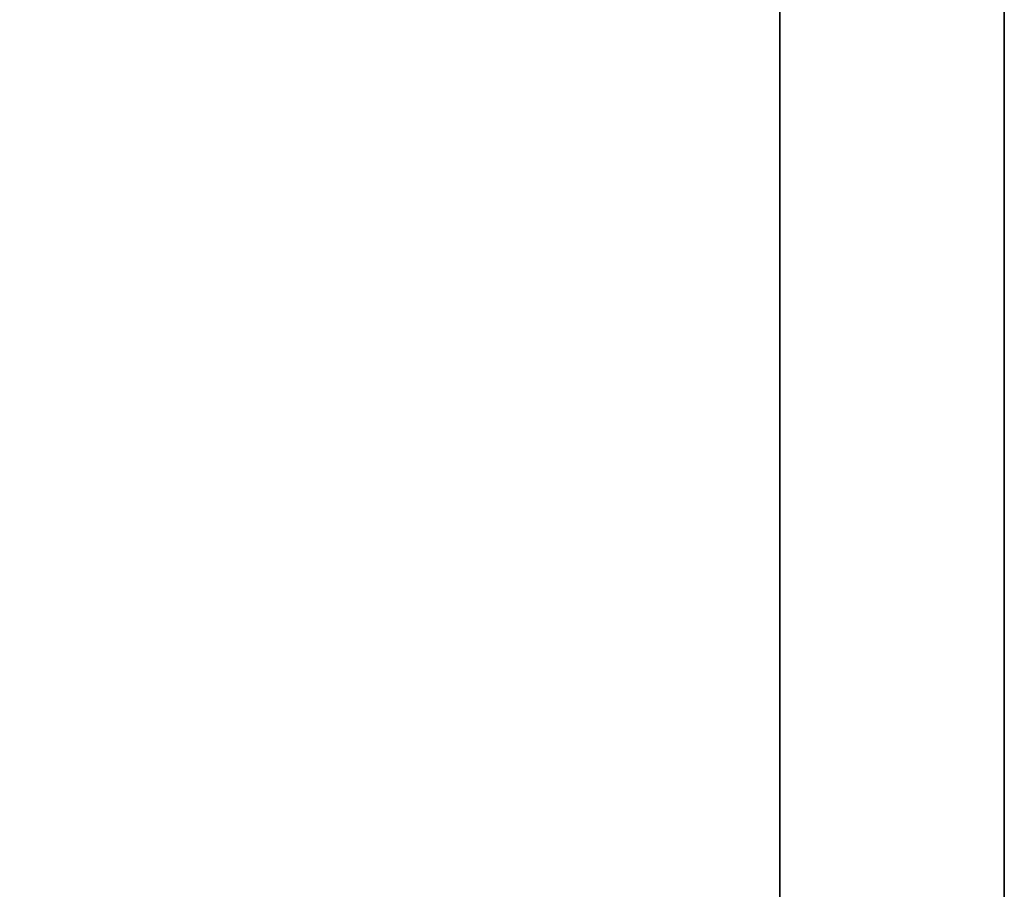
# Model space of a CAD drawing. Header units: millimetres. Extents: x -503 to 6703, y -110 to 249.
# Tile 659 of 1056: x 2580.42 to 2587, y -1.3 to 4.51. Entities that reach past the tile are written whole.
import ezdxf

# ---------------------------------------------------------------- set-up
doc = ezdxf.new("R2010")
doc.units = ezdxf.units.MM
doc.layers.add('151', color=7, linetype='Continuous', true_color=0xffffff)

# ---------------------------------------------------------------- blocks, each defined once
blk = doc.blocks.new('UG_SURFACE_003')
at = {"layer": '151', "color": 252, "linetype": 'Continuous', "lineweight": 35}
for points in [[(3602.5, -9.3, 2212.25), (3602.5, 230.4, 2212.25), (2397.5, 230.4, 2212.25), (2397.5, -9.3, 2212.25)], [(2547.4999, -9.3, 2062.2499), (2547.4999, 230.4, 2062.2499), (3452.5001, 230.4, 2062.2499), (3452.5001, -9.3, 2062.2499)]]:
    blk.add_3dface(points, dxfattribs=at)
blk = doc.blocks.new('UG_SURFACE_284')
at = {"layer": '151', "color": 252, "linetype": 'Continuous', "lineweight": 35}
for points in [[(2585.5, 62.62, 2021.75), (2585.5, 62.62, -7.75), (2585.5, -26.22, -7.75), (2585.5, -26.22, 2021.75)], [(2586.9999, -26.22, 2020.2501), (2586.9999, 62.62, 2020.2501), (2585.5, 62.62, 2021.75), (2585.5, -26.22, 2021.75)], [(2586.9999, 62.62, -7.75), (2586.9999, -26.22, -7.75), (2585.5, -26.22, -7.75), (2585.5, 62.62, -7.75)], [(2586.9999, 62.62, 2020.2501), (2586.9999, -26.22, 2020.2501), (2586.9999, -26.22, -7.75), (2586.9999, 62.62, -7.75)]]:
    blk.add_3dface(points, dxfattribs=at)
blk = doc.blocks.new('UG_SURFACE_285')
at = {"layer": '151', "color": 252, "linetype": 'Continuous', "lineweight": 35}
for points in [[(2585.5, 62.62, 2021.75), (2585.5, 62.62, -7.75), (2585.5, -26.22, -7.75), (2585.5, -26.22, 2021.75)], [(2586.9999, -26.22, 2020.2501), (2586.9999, 62.62, 2020.2501), (2585.5, 62.62, 2021.75), (2585.5, -26.22, 2021.75)], [(2586.9999, 62.62, -7.75), (2586.9999, -26.22, -7.75), (2585.5, -26.22, -7.75), (2585.5, 62.62, -7.75)], [(2586.9999, 62.62, 2020.2501), (2586.9999, -26.22, 2020.2501), (2586.9999, -26.22, -7.75), (2586.9999, 62.62, -7.75)]]:
    blk.add_3dface(points, dxfattribs=at)
blk = doc.blocks.new('UG_SURFACE_286')
at = {"layer": '151', "color": 252, "linetype": 'Continuous', "lineweight": 35}
for points in [[(2585.5, -26.22, 2021.75), (3414.5, -26.22, 2021.75), (3414.5, 62.62, 2021.75), (2585.5, 62.62, 2021.75)], [(2586.9999, 62.62, 2020.2501), (2586.9999, -26.22, 2020.2501), (2585.5, -26.22, 2021.75), (2585.5, 62.62, 2021.75)], [(2586.9999, -26.22, 2020.2501), (2586.9999, 62.62, 2020.2501), (3413.0001, 62.62, 2020.2501), (3413.0001, -26.22, 2020.2501)]]:
    blk.add_3dface(points, dxfattribs=at)

msp = doc.modelspace()

# ---------------------------------------------------------------- linework, layer by layer
at = {"layer": '151', "color": 251, "linetype": 'Continuous', "lineweight": -3, "true_color": 0x636466}
for p, q in [((2585.5, 62.62, -7.75), (2585.5, -26.22, -7.75)), ((2585.5, -26.22, 2021.75), (2585.5, 62.62, 2021.75)), ((2585.5, -26.22, 2021.75), (2585.5, 62.62, 2021.75)), ((2585.5, 62.62, -7.75), (2585.5, -26.22, -7.75)), ((2585.5, -26.22, 2021.75), (2585.5, 62.62, 2021.75))]:
    msp.add_line(p, q, dxfattribs=at)

# ---------------------------------------------------------------- block references
for name in ['UG_SURFACE_003', 'UG_SURFACE_284', 'UG_SURFACE_285', 'UG_SURFACE_286']:
    msp.add_blockref(name, (0, 0), dxfattribs=at)

doc.saveas('drawing.dxf')
